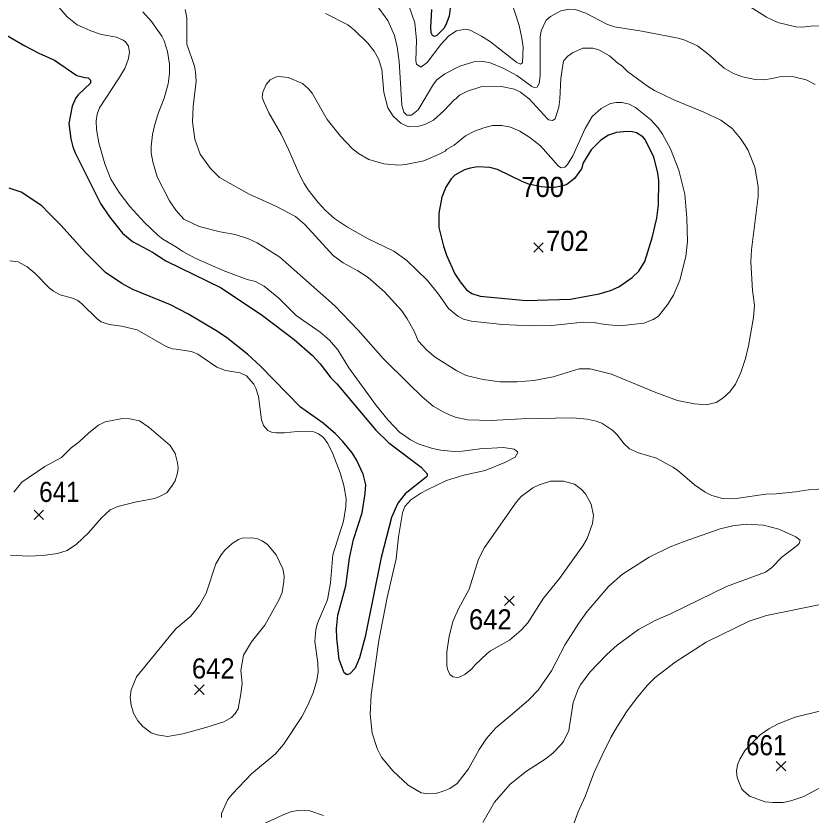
# Model space of a CAD drawing. Extents: x 294.2 to 320.3, y 7482.7 to 7510.7.
# Drawn here: x 296.85 to 300.005, y 7493.889 to 7497.059 of the extents above; entities that cross this region are included whole.
import ezdxf
from ezdxf.enums import TextEntityAlignment as Align

# ---------------------------------------------------------------- set-up
doc = ezdxf.new("R2010")
doc.units = 0
doc.header["$LTSCALE"] = 0.032
for name, color, linetype, lineweight in [('1', 7, 'Continuous', 25), ('2', 7, 'Continuous', 13), ('21', 7, 'Continuous', 25)]:
    doc.layers.add(name, color=color, linetype=linetype, lineweight=lineweight)
doc.layers.add('61', color=7, linetype='Continuous')

msp = doc.modelspace()

# ---------------------------------------------------------------- linework, layer by layer
at = {"layer": '1'}
for points in [[(298.5736, 7497.0907), (298.5686, 7497.0584), (298.5559, 7497.0239), (298.5475, 7497.0089), (298.5209, 7496.982), (298.5115, 7496.9782), (298.5026, 7496.982), (298.4977, 7496.9917), (298.4964, 7497.0147), (298.5002, 7497.0849)], [(296.8127, 7496.9827), (296.8848, 7496.9412), (296.9404, 7496.9112), (297.0023, 7496.8839), (297.0916, 7496.8237), (297.1232, 7496.8146), (297.136, 7496.814), (297.146, 7496.8049), (297.1454, 7496.7931), (297.0968, 7496.7458), (297.0859, 7496.7312), (297.0725, 7496.7018), (297.0598, 7496.6328), (297.0675, 7496.5716), (297.0751, 7496.5402), (297.0853, 7496.5166), (297.1849, 7496.3149), (297.2213, 7496.2618), (297.2722, 7496.1972), (297.3127, 7496.1644), (297.3923, 7496.1219), (297.4453, 7496.0875), (297.6645, 7495.9805), (297.8287, 7495.8713), (297.9536, 7495.7754), (298.0265, 7495.7121), (298.0577, 7495.6789), (298.0998, 7495.6228), (298.1235, 7495.5991), (298.2784, 7495.4161), (298.3304, 7495.3654), (298.4587, 7495.2684), (298.4823, 7495.2422), (298.4817, 7495.2327), (298.4778, 7495.2288), (298.394, 7495.1635), (298.3649, 7495.1259), (298.3399, 7495.0689)], [(298.1629, 7494.4452), (298.1518, 7494.4533), (298.1332, 7494.5065), (298.1235, 7494.5904), (298.1224, 7494.6291), (298.1271, 7494.6818), (298.1589, 7494.798), (298.1731, 7494.9083), (298.189, 7494.9825), (298.2242, 7495.0884), (298.2359, 7495.1643), (298.2378, 7495.1988), (298.2275, 7495.241), (298.202, 7495.2984), (298.1841, 7495.3265), (298.1477, 7495.3706), (298.1177, 7495.4019), (298.0692, 7495.444), (297.9798, 7495.5072), (297.8205, 7495.67), (297.7684, 7495.7167), (297.6855, 7495.7829), (297.6436, 7495.8119), (297.5319, 7495.878), (297.4628, 7495.913), (297.3133, 7495.9743), (297.2698, 7495.9975), (297.2054, 7496.041), (297.1262, 7496.1207), (297.0285, 7496.2293), (296.98, 7496.2772), (296.9519, 7496.3053), (296.8708, 7496.3602), (296.8223, 7496.3762)], [(298.3399, 7495.0689), (298.2996, 7494.9108), (298.2364, 7494.5963), (298.2128, 7494.513), (298.1956, 7494.4721), (298.1745, 7494.4484), (298.1629, 7494.4452)]]:
    msp.add_lwpolyline(points, dxfattribs=at)
msp.add_lwpolyline([(299.3129, 7496.5951), (299.297, 7496.5996), (299.2754, 7496.6002), (299.2332, 7496.597), (299.2013, 7496.5869), (299.1706, 7496.567), (299.1323, 7496.5281), (299.101, 7496.4764), (299.094, 7496.4528), (299.0672, 7496.4138), (299.0368, 7496.3905), (299.0168, 7496.3835), (298.9857, 7496.3781), (298.9635, 7496.3786), (298.9349, 7496.3808), (298.8855, 7496.3921), (298.8622, 7496.4007), (298.7607, 7496.4502), (298.7301, 7496.4579), (298.6812, 7496.4605), (298.6523, 7496.4557), (298.6295, 7496.4481), (298.5917, 7496.4282), (298.5768, 7496.4132), (298.5554, 7496.3804), (298.5399, 7496.3401), (298.5283, 7496.2766), (298.5283, 7496.2204), (298.5462, 7496.1463), (298.5589, 7496.1106), (298.5921, 7496.0359), (298.613, 7496.0038), (298.6385, 7495.9732), (298.6596, 7495.9576), (298.6924, 7495.9474), (298.8743, 7495.9307), (299.0506, 7495.9355), (299.1652, 7495.9565), (299.209, 7495.9694), (299.2421, 7495.9848), (299.2951, 7496.0211), (299.3225, 7496.0473), (299.3455, 7496.085), (299.3749, 7496.1783), (299.3941, 7496.2574), (299.4005, 7496.3098), (299.4017, 7496.4068), (299.3979, 7496.4349), (299.3811, 7496.5005), (299.3456, 7496.5705), (299.3373, 7496.5801)], close=True, dxfattribs=at)
at = {"layer": '2'}
for points in [[(297.0196, 7497.0938), (297.0534, 7497.0555), (297.093, 7497.0242), (297.1466, 7497), (297.1888, 7496.9859), (297.2488, 7496.975), (297.2756, 7496.9629), (297.2845, 7496.9565), (297.296, 7496.9399), (297.2998, 7496.9138), (297.2954, 7496.887), (297.2814, 7496.8512), (297.2571, 7496.8103), (297.1811, 7496.6954), (297.1715, 7496.6699), (297.1683, 7496.6431)], [(298.2799, 7497.1046), (298.3259, 7497.0415), (298.352, 7496.9815), (298.3623, 7496.9368), (298.3712, 7496.878), (298.3814, 7496.7056), (298.3891, 7496.6775), (298.4006, 7496.666), (298.4198, 7496.666), (298.4465, 7496.687), (298.5066, 7496.7886), (298.52, 7496.8052), (298.5525, 7496.8301), (298.6113, 7496.8601), (298.6675, 7496.8774), (298.6981, 7496.8793), (298.7326, 7496.8729), (298.7837, 7496.8518), (298.8373, 7496.8237), (298.8973, 7496.7797), (298.9063, 7496.7758), (298.9184, 7496.7771), (298.9267, 7496.7918), (298.9305, 7496.8218), (298.9305, 7496.9751), (298.935, 7497.0006), (298.9548, 7497.0421), (298.972, 7497.0574)], [(298.8169, 7497.1155), (298.8475, 7497.021), (298.8577, 7496.9712), (298.8628, 7496.9355), (298.8603, 7496.8735), (298.8527, 7496.8684), (298.8373, 7496.8742), (298.7332, 7496.9565), (298.6981, 7496.9795), (298.6522, 7497.0025), (298.6343, 7497.007), (298.5985, 7496.9999), (298.5679, 7496.9808), (298.5359, 7496.9463), (298.4817, 7496.8741), (298.4568, 7496.8556), (298.4395, 7496.8678), (298.437, 7496.8806), (298.4401, 7496.9636), (298.4325, 7497.0325), (298.4095, 7497.1002)], [(300.0479, 7497.0191), (300.0172, 7497.0204), (299.9687, 7497.0146), (299.9457, 7497.0159), (299.8742, 7497.0338), (299.8289, 7497.0549), (299.7593, 7497.0976)], [(299.1757, 7495.4434), (299.1527, 7495.4516), (299.117, 7495.4599), (299.0582, 7495.4651), (298.8565, 7495.4612), (298.7364, 7495.4548), (298.642, 7495.4574), (298.5934, 7495.4676), (298.5704, 7495.4766), (298.5449, 7495.488), (298.5053, 7495.5116), (298.4619, 7495.5481), (298.4063, 7495.6017), (298.3086, 7495.6994), (298.2078, 7495.8124), (298.1139, 7495.9107), (297.8975, 7496.1016), (297.8068, 7496.1591), (297.7723, 7496.1751), (297.72, 7496.1917), (297.66, 7496.2025), (297.577, 7496.2242), (297.5156, 7496.2536), (297.4837, 7496.2893), (297.4588, 7496.3264), (297.4096, 7496.4209), (297.393, 7496.4809), (297.3867, 7496.5166), (297.3867, 7496.5409), (297.3912, 7496.5894), (297.3994, 7496.6239), (297.4142, 7496.6724), (297.4384, 7496.7337), (297.4543, 7496.7899), (297.4594, 7496.8321), (297.4594, 7496.8678), (297.4518, 7496.9189), (297.4384, 7496.961), (297.4282, 7496.9789), (297.3873, 7497.037), (297.3535, 7497.0759)], [(297.5214, 7497.0849), (297.5284, 7497.0517), (297.5284, 7496.947), (297.5578, 7496.8601), (297.5629, 7496.8359), (297.5654, 7496.8001), (297.5533, 7496.7005), (297.5501, 7496.6392), (297.5597, 7496.5703), (297.5814, 7496.5109), (297.6216, 7496.4541), (297.658, 7496.4177), (297.7749, 7496.3519), (297.8809, 7496.304), (297.9588, 7496.2631), (297.9964, 7496.2312), (298.1094, 7496.1093), (298.149, 7496.0799), (298.2065, 7496.0486), (298.2474, 7496.0218), (298.3131, 7495.9643), (298.3808, 7495.889), (298.4025, 7495.8577), (298.4306, 7495.8092), (298.4465, 7495.7709), (298.4804, 7495.7338), (298.513, 7495.7051), (298.5998, 7495.6508), (298.6368, 7495.6329), (298.7045, 7495.6163), (298.7722, 7495.6081), (298.8386, 7495.6081), (298.905, 7495.6132), (298.9816, 7495.6279), (299.0851, 7495.6585), (299.1285, 7495.6592), (299.214, 7495.6375), (299.389, 7495.5653), (299.4758, 7495.534), (299.5435, 7495.52), (299.5895, 7495.5161), (299.629, 7495.5257), (299.6558, 7495.543), (299.6826, 7495.5678), (299.7056, 7495.5985), (299.7267, 7495.6445), (299.7459, 7495.7007), (299.7574, 7495.7505), (299.7765, 7495.8628), (299.7809, 7495.9114), (299.7727, 7495.9701), (299.7669, 7496.0838), (299.7688, 7496.131), (299.7963, 7496.343), (299.7963, 7496.3826), (299.7829, 7496.4592), (299.7561, 7496.5256), (299.7439, 7496.5447), (299.7254, 7496.5728), (299.6922, 7496.6124), (299.6469, 7496.6456), (299.5805, 7496.6782), (299.4611, 7496.726), (299.3839, 7496.7637), (299.3558, 7496.7809), (299.2766, 7496.8391), (299.2536, 7496.8627), (299.2395, 7496.8703), (299.2057, 7496.901), (299.1629, 7496.9252), (299.14, 7496.931), (299.0991, 7496.931), (299.0582, 7496.9125), (299.0404, 7496.9003), (299.0244, 7496.8819), (299.0212, 7496.8729), (299.0122, 7496.8116)], [(298.1675, 7497.0241), (298.0788, 7497.0695)], [(298.972, 7497.0574), (299.0123, 7497.0797), (299.0455, 7497.0861), (299.0697, 7497.0849), (299.1119, 7497.0702), (299.1981, 7497.0248), (299.2255, 7497.0159)], [(298.9592, 7496.6513), (298.8871, 7496.7311), (298.8526, 7496.7567), (298.8284, 7496.7694), (298.7773, 7496.7796), (298.6943, 7496.7784), (298.642, 7496.7612), (298.6106, 7496.7445), (298.5947, 7496.7286), (298.5908, 7496.728), (298.5487, 7496.6832), (298.5066, 7496.6462), (298.4721, 7496.6284), (298.4491, 7496.622), (298.4083, 7496.6194), (298.3769, 7496.6335), (298.3463, 7496.6616), (298.3252, 7496.6941), (298.3093, 7496.7554), (298.3022, 7496.8487), (298.2889, 7496.8895), (298.271, 7496.9202), (298.2461, 7496.9508), (298.1937, 7497.0031), (298.1675, 7497.0241)], [(299.2255, 7497.0159), (299.3341, 7496.9987), (299.4784, 7496.9712), (299.5052, 7496.9635), (299.555, 7496.9406), (299.5958, 7496.9093), (299.6609, 7496.8524), (299.698, 7496.8314), (299.7337, 7496.8174), (299.7835, 7496.8071), (299.818, 7496.8059), (299.8512, 7496.811), (299.887, 7496.8192), (299.9368, 7496.818), (299.9866, 7496.8065), (300.0223, 7496.7873)], [(299.0122, 7496.8116), (299.0084, 7496.7286), (299.004, 7496.698), (298.9893, 7496.6513), (298.9797, 7496.645), (298.9637, 7496.6475), (298.9592, 7496.6513)], [(297.1683, 7496.6431), (297.1696, 7496.6086), (297.1785, 7496.5562), (297.2028, 7496.4719), (297.2258, 7496.4119), (297.259, 7496.3583), (297.3018, 7496.3034)], [(297.3018, 7496.3034), (297.3598, 7496.2395), (297.4128, 7496.1897), (297.4327, 7496.1738), (297.4876, 7496.1424), (297.5119, 7496.1246), (297.5642, 7496.0965), (297.6727, 7496.0499), (297.7672, 7496.0135), (297.8004, 7496.0052), (297.8349, 7495.9873), (297.8936, 7495.9401), (297.9626, 7495.8711), (298.0571, 7495.8041), (298.0941, 7495.7734), (298.1267, 7495.7351), (298.1707, 7495.663), (298.2805, 7495.513), (298.3272, 7495.4555), (298.3731, 7495.407), (298.3878, 7495.3967), (298.4153, 7495.377), (298.4459, 7495.3616), (298.5028, 7495.3431), (298.536, 7495.3367), (298.5896, 7495.3316), (298.6215, 7495.3329), (298.6905, 7495.3418), (298.785, 7495.3476), (298.8271, 7495.3399), (298.8405, 7495.3303), (298.8418, 7495.3271), (298.8316, 7495.3093), (298.7901, 7495.2869), (298.7122, 7495.2562), (298.6279, 7495.2378), (298.559, 7495.2161), (298.4823, 7495.179), (298.4568, 7495.1663), (298.4165, 7495.1394), (298.3936, 7495.1133), (298.3834, 7495.0877), (298.368, 7494.9932), (298.3584, 7494.9051), (298.3227, 7494.7519), (298.2895, 7494.5808), (298.2601, 7494.3663), (298.2557, 7494.2896), (298.2639, 7494.213), (298.2838, 7494.153), (298.3004, 7494.1185), (298.345, 7494.0636), (298.4069, 7494.0074), (298.4581, 7493.9767), (298.4849, 7493.9729), (298.5206, 7493.9755), (298.5449, 7493.9831), (298.5717, 7493.9946), (298.6011, 7494.0138), (298.6457, 7494.0726), (298.6879, 7494.1492), (298.7172, 7494.1926), (298.7543, 7494.2341), (298.8194, 7494.2883), (298.8852, 7494.3464), (298.9222, 7494.3848), (298.9759, 7494.4607), (299.0295, 7494.5655), (299.0844, 7494.6497), (299.1151, 7494.6944), (299.2032, 7494.7966), (299.2568, 7494.8445), (299.3628, 7494.9121), (299.4458, 7494.9523), (299.5019, 7494.9747), (299.6444, 7495.0238), (299.6954, 7495.0366), (299.7478, 7495.0424), (299.8168, 7495.0386), (299.878, 7495.0232), (299.9457, 7494.9926), (299.963, 7494.9792), (299.9585, 7494.9664), (299.9508, 7494.9588), (299.8895, 7494.9121), (299.848, 7494.87), (299.8244, 7494.8527), (299.6699, 7494.7953), (299.4477, 7494.6867), (299.389, 7494.6625), (299.3213, 7494.6254), (299.2363, 7494.5629), (299.1949, 7494.5258), (299.1271, 7494.455), (299.0901, 7494.4058)], [(297.6657, 7493.8785), (297.6657, 7493.895), (297.6913, 7493.95), (297.7091, 7493.973), (297.7851, 7494.0521), (297.8783, 7494.1306), (297.9115, 7494.1683), (297.985, 7494.2781), (298.0085, 7494.3241), (298.029, 7494.3739), (298.0443, 7494.4224), (298.0494, 7494.4569), (298.0475, 7494.4927), (298.036, 7494.577), (298.0399, 7494.6255), (298.0468, 7494.6497), (298.0858, 7494.743), (298.0979, 7494.8106), (298.1081, 7494.9205), (298.1503, 7495.0545), (298.1592, 7495.1133), (298.1605, 7495.1439), (298.1516, 7495.1963), (298.1362, 7495.2461), (298.1069, 7495.3214), (298.0871, 7495.3623), (298.0705, 7495.3871), (298.0501, 7495.4018), (298.0316, 7495.4095), (297.9664, 7495.4108), (297.9154, 7495.405), (297.8822, 7495.405), (297.8643, 7495.4076), (297.8489, 7495.414), (297.8323, 7495.4338), (297.8247, 7495.4568), (297.8126, 7495.55), (297.8023, 7495.5819), (297.794, 7495.5985), (297.7653, 7495.6317), (297.7391, 7495.6438), (297.6817, 7495.6528), (297.6465, 7495.6655), (297.5712, 7495.7172), (297.5463, 7495.7281), (297.4863, 7495.7371), (297.471, 7495.7389), (297.446, 7495.7473), (297.3311, 7495.8137), (297.2692, 7495.8283), (297.2194, 7495.8347), (297.1881, 7495.8456), (297.1722, 7495.8571), (297.1115, 7495.9171), (297.0949, 7495.9299), (297.0739, 7495.9401), (297.0253, 7495.9522), (296.9991, 7495.9675), (296.9832, 7495.979), (296.9244, 7496.0384), (296.8944, 7496.0639), (296.8581, 7496.0831), (296.8261, 7496.0882)], [(296.8408, 7495.1695), (296.8733, 7495.2097), (296.9647, 7495.271), (297.031, 7495.308), (297.0694, 7495.3457), (297.1006, 7495.3693), (297.139, 7495.405), (297.1779, 7495.435), (297.2041, 7495.4485), (297.2731, 7495.4625), (297.3012, 7495.4612), (297.3395, 7495.4523), (297.3784, 7495.4261), (297.462, 7495.3546), (297.4818, 7495.3227), (297.4914, 7495.2857), (297.4933, 7495.2652), (297.4908, 7495.2461), (297.4818, 7495.2154), (297.4703, 7495.1956), (297.448, 7495.1675), (297.4174, 7495.1509), (297.3995, 7495.1445), (297.3229, 7495.1305), (297.2539, 7495.1126), (297.2239, 7495.0998), (297.1888, 7495.0679), (297.1371, 7495.0085), (297.0905, 7494.9632), (297.0534, 7494.939), (297.0151, 7494.9268), (296.9564, 7494.9179), (296.8976, 7494.9153), (296.8287, 7494.9204)], [(299.3921, 7495.3042), (299.3213, 7495.3252), (299.2855, 7495.3412), (299.2632, 7495.3616), (299.2363, 7495.3974), (299.2191, 7495.4146), (299.1757, 7495.4434)], [(300.0721, 7495.1847), (299.9955, 7495.1796), (299.9432, 7495.1707), (299.8666, 7495.163), (299.8257, 7495.1617), (299.6993, 7495.1433), (299.6546, 7495.1451), (299.6124, 7495.1566), (299.5856, 7495.1694), (299.5428, 7495.1988), (299.4758, 7495.2575), (299.4573, 7495.269), (299.3921, 7495.3042)], [(299.8282, 7494.681), (300.0428, 7494.7238)], [(299.311, 7494.3503), (299.3557, 7494.4026), (299.387, 7494.4339), (299.4668, 7494.4952), (299.5894, 7494.5744), (299.7593, 7494.6586), (299.8282, 7494.681)], [(299.0901, 7494.4058), (299.0806, 7494.388), (299.062, 7494.3356), (299.0441, 7494.2245), (299.0231, 7494.1811), (299.0129, 7494.167), (298.9803, 7494.1345)], [(299.0441, 7493.7993), (299.0812, 7493.9014), (299.1093, 7493.9627), (299.1438, 7494.0547), (299.1764, 7494.1262), (299.2108, 7494.1964), (299.2351, 7494.2373), (299.2734, 7494.2986), (299.311, 7494.3503)], [(300.0581, 7494.0061), (299.9764, 7493.9627), (299.9253, 7493.9448), (299.8946, 7493.9391), (299.8538, 7493.9378), (299.8231, 7493.9417), (299.7618, 7493.964), (299.7366, 7493.9857), (299.7305, 7493.9914), (299.712, 7494.0381), (299.7095, 7494.0623), (299.7139, 7494.0879), (299.7229, 7494.1109), (299.744, 7494.1459), (299.8034, 7494.2066), (299.8378, 7494.2303), (299.8748, 7494.2507), (299.9419, 7494.2775), (300.044, 7494.3018)], [(298.9803, 7494.1345), (298.9497, 7494.1108), (298.8756, 7494.063), (298.8118, 7494.0106), (298.7498, 7493.9397), (298.7032, 7493.8593)], [(298.0699, 7493.8868), (298.0162, 7493.9059), (297.9703, 7493.9065), (297.9447, 7493.9021), (297.9218, 7493.895), (297.8145, 7493.8465)]]:
    msp.add_lwpolyline(points, dxfattribs=at)
for points in [[(298.1381, 7496.5818), (298.0845, 7496.6488), (298.0252, 7496.7529), (298.0111, 7496.7701), (297.9869, 7496.7918), (297.9307, 7496.8148), (297.8911, 7496.8186), (297.8796, 7496.8167), (297.8592, 7496.8065), (297.8425, 7496.7867), (297.8292, 7496.7567), (297.8279, 7496.7465), (297.8272, 7496.7363), (297.8343, 7496.7158), (297.8528, 7496.675), (297.902, 7496.5907), (297.9319, 7496.5294), (297.9722, 7496.4349), (297.9932, 7496.3941), (298.0098, 7496.3698), (298.0494, 7496.3187), (298.0788, 7496.2868), (298.1146, 7496.2555), (298.1657, 7496.2216), (298.2474, 7496.1751), (298.3495, 7496.1258), (298.4006, 7496.0888), (298.483, 7496.0103), (298.527, 7495.9554), (298.5666, 7495.8986), (298.6036, 7495.8679), (298.6266, 7495.8564), (298.6573, 7495.8488), (298.7799, 7495.8354), (298.8935, 7495.8296), (298.9765, 7495.8309), (299.1017, 7495.8437), (299.1425, 7495.843), (299.1885, 7495.8347), (299.2472, 7495.8296), (299.3417, 7495.8405), (299.3788, 7495.8545), (299.4005, 7495.8679), (299.4368, 7495.9152), (299.4598, 7495.951), (299.4854, 7496.011), (299.5084, 7496.1055), (299.5153, 7496.1642), (299.5128, 7496.2574), (299.5051, 7496.3519), (299.4803, 7496.4477), (299.4477, 7496.532), (299.4157, 7496.5907), (299.3985, 7496.615), (299.3679, 7496.6488), (299.3085, 7496.696), (299.2836, 7496.7088), (299.2562, 7496.7158), (299.2319, 7496.7165), (299.2089, 7496.7114), (299.1847, 7496.6992), (299.1719, 7496.6915), (299.1368, 7496.6603), (299.1093, 7496.6124), (299.0595, 7496.5039), (299.0384, 7496.4694), (299.0282, 7496.4598), (299.0135, 7496.4572), (299.0027, 7496.463), (298.9312, 7496.5441), (298.8896, 7496.5773), (298.8501, 7496.6016), (298.8131, 7496.6182), (298.7786, 7496.6251), (298.7416, 7496.6245), (298.7071, 7496.6156), (298.67, 7496.6016), (298.6343, 7496.583), (298.5896, 7496.5466), (298.5589, 7496.5288), (298.5538, 7496.523), (298.527, 7496.5096), (298.4683, 7496.4841), (298.3955, 7496.4693), (298.37, 7496.4675), (298.3099, 7496.4719), (298.2505, 7496.4898), (298.2091, 7496.5134), (298.1854, 7496.5326)], [(298.9011, 7495.1866), (298.8552, 7495.1528), (298.8367, 7495.1317), (298.709, 7494.9504), (298.6853, 7494.9039), (298.649, 7494.7851), (298.6056, 7494.7072), (298.5844, 7494.6561), (298.5691, 7494.5974), (298.5602, 7494.5361), (298.5602, 7494.4837), (298.5627, 7494.4671), (298.5717, 7494.446), (298.5851, 7494.4377), (298.5998, 7494.4339), (298.6088, 7494.4352), (298.6317, 7494.4467), (298.6598, 7494.469), (298.6726, 7494.485), (298.7198, 7494.5291), (298.7332, 7494.5399), (298.8092, 7494.5827), (298.8552, 7494.6216), (298.8814, 7494.6516), (298.9439, 7494.7493), (299.0065, 7494.8272), (299.0997, 7494.9568), (299.1163, 7494.9856), (299.1386, 7495.0456), (299.1425, 7495.0775), (299.1329, 7495.1222), (299.1099, 7495.1631), (299.0946, 7495.1809), (299.0671, 7495.2013), (299.0225, 7495.2128), (298.9714, 7495.2129), (298.9267, 7495.1995)], [(297.8482, 7494.9619), (297.8272, 7494.9766), (297.8055, 7494.9855), (297.7851, 7494.9888), (297.7481, 7494.9868), (297.7327, 7494.9817), (297.7085, 7494.9664), (297.6791, 7494.9396), (297.6644, 7494.9217), (297.6427, 7494.886), (297.6044, 7494.7685), (297.5782, 7494.7212), (297.5437, 7494.6778), (297.4863, 7494.6286), (297.4703, 7494.6108), (297.3279, 7494.4365), (297.3075, 7494.3854), (297.3037, 7494.3548), (297.3069, 7494.3241), (297.3164, 7494.2935), (297.3337, 7494.2628), (297.3535, 7494.2398), (297.386, 7494.2155), (297.4097, 7494.2073), (297.4506, 7494.2009), (297.5119, 7494.2111), (297.6038, 7494.2354), (297.6753, 7494.2583), (297.7047, 7494.2762), (297.72, 7494.2915), (297.7314, 7494.3101), (297.7429, 7494.3701), (297.7474, 7494.4109), (297.7429, 7494.462), (297.7532, 7494.5233), (297.7851, 7494.5763), (297.8381, 7494.6421), (297.8949, 7494.7442), (297.9064, 7494.7716), (297.9128, 7494.8157), (297.9147, 7494.8362), (297.9089, 7494.8655), (297.8821, 7494.9217)]]:
    msp.add_lwpolyline(points, close=True, dxfattribs=at)
at = {"layer": '21'}
for p, q in [((298.9053, 7496.159), (298.9428, 7496.1215)), ((298.9428, 7496.159), (298.9053, 7496.1215)), ((296.9221, 7495.0985), (296.9596, 7495.061)), ((296.9596, 7495.0985), (296.9221, 7495.061)), ((298.7892, 7494.7576), (298.8267, 7494.7201)), ((298.8267, 7494.7576), (298.7892, 7494.7201)), ((297.5588, 7494.4047), (297.5963, 7494.3672)), ((297.5963, 7494.4047), (297.5588, 7494.3672)), ((299.8676, 7494.1017), (299.9051, 7494.0642)), ((299.9051, 7494.1017), (299.8676, 7494.0642))]:
    msp.add_line(p, q, dxfattribs=at)

# ---------------------------------------------------------------- texts
at = {"layer": '61'}
for s, width, p in [('700', 0.95, (298.9407, 7496.3409)), ('702', 0.95, (299.0383, 7496.127)), ('641', 0.9, (297.0222, 7495.131)), ('642', 0.95, (298.7326, 7494.6251)), ('642', 0.95, (297.6329, 7494.4304)), ('661', 0.9, (299.8277, 7494.1258))]:
    msp.add_text(s, height=0.08, dxfattribs=dict(at, width=width)).set_placement(p, align=Align.CENTER)

doc.saveas('drawing.dxf')
